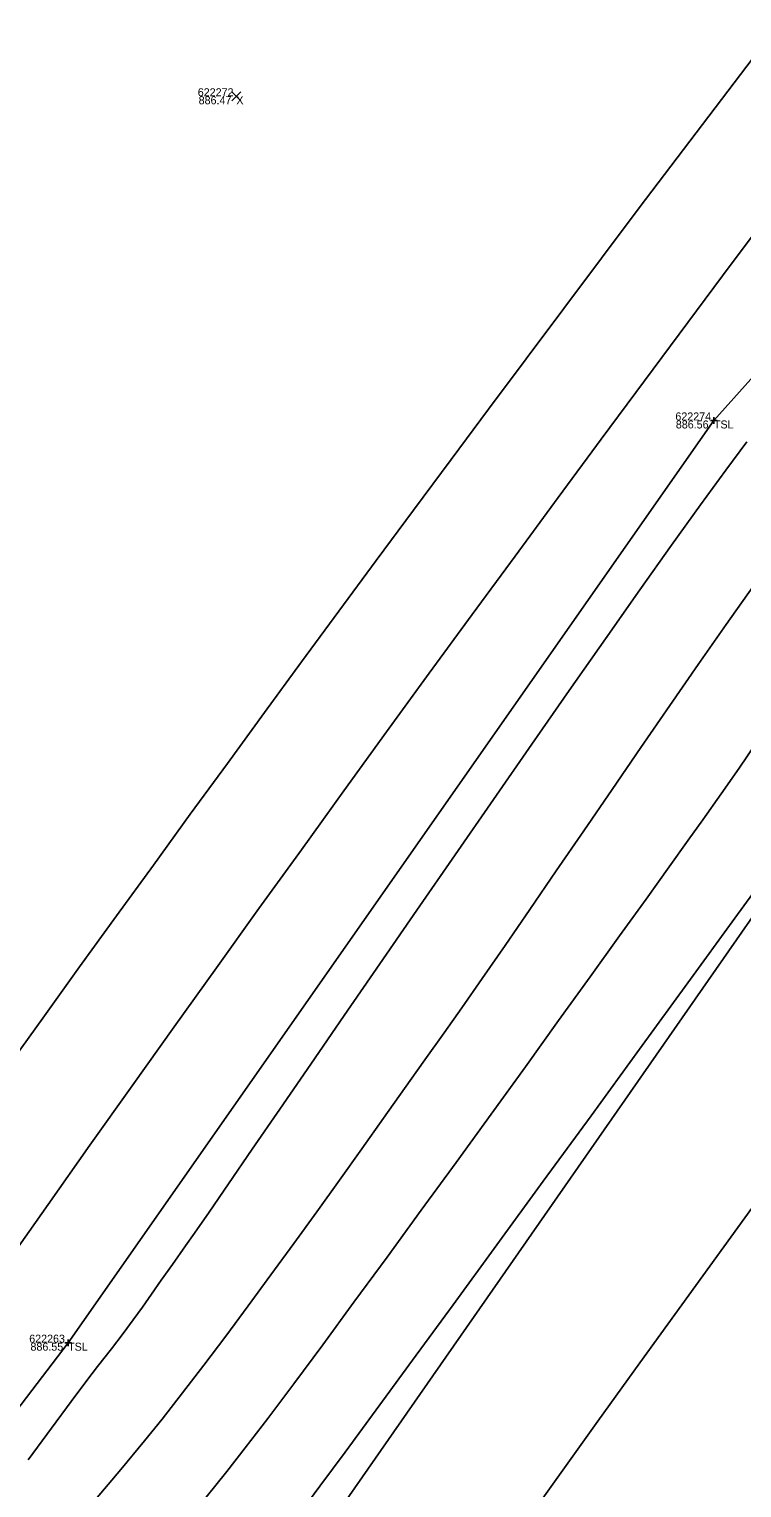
# Model space of a CAD drawing. Extents: x 1957117 to 1971063, y 701601 to 715861.
# Drawn here: x 1964564.1 to 1964595.3, y 708331 to 708394.8 of the extents above; entities that cross this region are included whole.
import ezdxf

# ---------------------------------------------------------------- set-up
doc = ezdxf.new("R2010")
doc.units = 0
for name, color, linetype in [('AP_X_Lights', 7, 'Continuous'), ('DT_X_Break_Line', 7, 'Continuous'), ('DT_X_Contour_Major', 7, 'Continuous'), ('DT_X_Contour_Minor', 7, 'Continuous'), ('GE_X_CL_20', 7, 'Continuous'), ('PV_P_Drive', 7, 'Continuous'), ('PV_P_Shoulder', 7, 'Continuous'), ('RS_Raster1', 7, 'Continuous'), ('RW_X_Esmt_RR', 7, 'Continuous'), ('SC_Scratch1', 7, 'Continuous'), ('SC_Shading5', 7, 'Continuous')]:
    doc.layers.add(name, color=color, linetype=linetype)

msp = doc.modelspace()

# ---------------------------------------------------------------- linework, layer by layer
at = {"layer": 'AP_X_Lights'}
for p, q in [((1964572.967, 708391.626), (1964573.355, 708392.016)), ((1964572.967, 708392.016), (1964573.355, 708391.626))]:
    msp.add_line(p, q, dxfattribs=at)
at = {"layer": 'DT_X_Break_Line'}
for points in [[(1965027.084, 708795.395), (1964985.769, 708768.725), (1964951.036, 708742.62), (1964905.566, 708706.423), (1964871.901, 708678.374), (1964831.983, 708645.313), (1964782.922, 708598.307), (1964751.996, 708567.82), (1964719.389, 708526.502), (1964685.037, 708487.314), (1964653.423, 708447.943), (1964627.715, 708415.247), (1964594.051, 708377.643), (1964565.802, 708337.308), (1964534.904, 708296.781), (1964506.85, 708256.405), (1964478.704, 708214.875), (1964453.755, 708170.775)], [(1964459.419, 708166.066), (1964484.47, 708210.071), (1964517.163, 708248.532), (1964551.272, 708286.883), (1964576.637, 708328.512), (1964605.613, 708370.101), (1964635.976, 708409.606), (1964662.807, 708439.954), (1964694.29, 708479.765), (1964724.075, 708520.081), (1964753.89, 708554.285), (1964794.454, 708592.201), (1964843.924, 708634.62), (1964878.394, 708661.199), (1964893.281, 708673.503), (1964913.837, 708697.422), (1964957.262, 708730.313), (1964994.166, 708761.913), (1965030.611, 708787.347)]]:
    msp.add_lwpolyline(points, dxfattribs=at)
at = {"layer": 'DT_X_Contour_Major'}
msp.add_lwpolyline([(1964596.94, 708358.578), (1964594.971, 708355.873), (1964592.912, 708353.045), (1964590.801, 708350.148), (1964588.679, 708347.237), (1964586.586, 708344.366), (1964584.559, 708341.589), (1964582.639, 708338.962), (1964580.866, 708336.538), (1964579.278, 708334.372), (1964577.916, 708332.518), (1964576.818, 708331.032), (1964576.024, 708329.966)], dxfattribs=at)
msp.add_lwpolyline([(1964596.94, 708358.578), (1964594.971, 708355.873), (1964592.912, 708353.045), (1964590.801, 708350.148), (1964588.679, 708347.237), (1964586.586, 708344.366), (1964584.559, 708341.589), (1964582.639, 708338.962), (1964580.866, 708336.538), (1964579.278, 708334.372), (1964577.916, 708332.518), (1964576.818, 708331.032), (1964576.024, 708329.966)], dxfattribs=at)
at = {"layer": 'DT_X_Contour_Minor'}
for points in [[(1964564.056, 708332.183), (1964565.076, 708333.564), (1964565.937, 708334.733), (1964566.615, 708335.648), (1964567.086, 708336.265), (1964567.7, 708337.046), (1964568.211, 708337.715), (1964568.653, 708338.309), (1964569.056, 708338.868), (1964569.454, 708339.432), (1964569.879, 708340.038), (1964570.363, 708340.728), (1964570.938, 708341.539), (1964571.333, 708342.101), (1964571.968, 708343.018), (1964572.819, 708344.252), (1964573.86, 708345.766), (1964575.068, 708347.522), (1964576.416, 708349.484), (1964577.881, 708351.614), (1964579.438, 708353.875), (1964581.061, 708356.229), (1964582.726, 708358.64), (1964584.408, 708361.069), (1964586.081, 708363.479), (1964587.723, 708365.834), (1964589.306, 708368.096), (1964590.807, 708370.228), (1964592.201, 708372.191), (1964593.463, 708373.95), (1964594.568, 708375.467), (1964595.491, 708376.704)], [(1964564.056, 708332.183), (1964565.076, 708333.564), (1964565.937, 708334.733), (1964566.615, 708335.648), (1964567.086, 708336.265), (1964567.7, 708337.046), (1964568.211, 708337.715), (1964568.653, 708338.309), (1964569.056, 708338.868), (1964569.454, 708339.432), (1964569.879, 708340.038), (1964570.363, 708340.728), (1964570.938, 708341.539), (1964571.333, 708342.101), (1964571.968, 708343.018), (1964572.819, 708344.252), (1964573.86, 708345.766), (1964575.068, 708347.522), (1964576.416, 708349.484), (1964577.881, 708351.614), (1964579.438, 708353.875), (1964581.061, 708356.229), (1964582.726, 708358.64), (1964584.408, 708361.069), (1964586.081, 708363.479), (1964587.723, 708365.834), (1964589.306, 708368.096), (1964590.807, 708370.228), (1964592.201, 708372.191), (1964593.463, 708373.95), (1964594.568, 708375.467), (1964595.491, 708376.704)], [(1964595.75, 708370.372), (1964594.583, 708368.716), (1964593.367, 708366.975), (1964592.12, 708365.175), (1964590.858, 708363.344), (1964589.598, 708361.509), (1964588.357, 708359.698), (1964587.152, 708357.938), (1964586, 708356.256), (1964584.917, 708354.679), (1964583.92, 708353.236), (1964583.026, 708351.953), (1964582.251, 708350.858), (1964581.409, 708349.676), (1964580.522, 708348.428), (1964579.598, 708347.128), (1964578.644, 708345.788), (1964577.667, 708344.419), (1964576.675, 708343.035), (1964575.675, 708341.649), (1964574.674, 708340.272), (1964573.68, 708338.917), (1964572.7, 708337.596), (1964571.741, 708336.323), (1964570.81, 708335.11), (1964569.915, 708333.969), (1964569.141, 708333.013), (1964568.105, 708331.762), (1964566.839, 708330.254)], [(1964595.75, 708370.372), (1964594.583, 708368.716), (1964593.367, 708366.975), (1964592.12, 708365.175), (1964590.858, 708363.344), (1964589.598, 708361.509), (1964588.357, 708359.698), (1964587.152, 708357.938), (1964586, 708356.256), (1964584.917, 708354.679), (1964583.92, 708353.236), (1964583.026, 708351.953), (1964582.251, 708350.858), (1964581.409, 708349.676), (1964580.522, 708348.428), (1964579.598, 708347.128), (1964578.644, 708345.788), (1964577.667, 708344.419), (1964576.675, 708343.035), (1964575.675, 708341.649), (1964574.674, 708340.272), (1964573.68, 708338.917), (1964572.7, 708337.596), (1964571.741, 708336.323), (1964570.81, 708335.11), (1964569.915, 708333.969), (1964569.141, 708333.013), (1964568.105, 708331.762), (1964566.839, 708330.254)], [(1964595.912, 708363.555), (1964595.148, 708362.438), (1964594.367, 708361.313), (1964593.564, 708360.176), (1964592.928, 708359.287), (1964592.093, 708358.12), (1964591.083, 708356.712), (1964589.924, 708355.098), (1964588.641, 708353.314), (1964587.259, 708351.396), (1964585.804, 708349.38), (1964584.3, 708347.301), (1964582.773, 708345.195), (1964581.248, 708343.098), (1964579.751, 708341.046), (1964578.305, 708339.074), (1964576.937, 708337.218), (1964575.672, 708335.514), (1964574.535, 708333.998), (1964573.55, 708332.706), (1964572.744, 708331.672), (1964571.842, 708330.546)], [(1964595.912, 708363.555), (1964595.148, 708362.438), (1964594.367, 708361.313), (1964593.564, 708360.176), (1964592.928, 708359.287), (1964592.093, 708358.12), (1964591.083, 708356.712), (1964589.924, 708355.098), (1964588.641, 708353.314), (1964587.259, 708351.396), (1964585.804, 708349.38), (1964584.3, 708347.301), (1964582.773, 708345.195), (1964581.248, 708343.098), (1964579.751, 708341.046), (1964578.305, 708339.074), (1964576.937, 708337.218), (1964575.672, 708335.514), (1964574.535, 708333.998), (1964573.55, 708332.706), (1964572.744, 708331.672), (1964571.842, 708330.546)]]:
    msp.add_lwpolyline(points, dxfattribs=at)
at = {"layer": 'GE_X_CL_20'}
msp.add_arc((1966139.697, 707219.062), 1909.859, 120.84471, 144.852303, dxfattribs=at)
at = {"layer": 'PV_P_Drive'}
for p, q in [((1964593.905, 708377.643), (1964594.197, 708377.643)), ((1964594.051, 708377.789), (1964594.051, 708377.497)), ((1964594.051, 708377.643), (1964594.051, 708377.643)), ((1964565.802, 708337.454), (1964565.802, 708337.162)), ((1964565.656, 708337.308), (1964565.948, 708337.308)), ((1964565.802, 708337.308), (1964565.802, 708337.308))]:
    msp.add_line(p, q, dxfattribs=at)
at = {"layer": 'RW_X_Esmt_RR'}
for centre, radius, start, end in [((1966120.586, 707244.515), 1904.605, 120.74585, 145.147416), ((1966139.697, 707219.062), 1939.859, 124.097571, 144.852303)]:
    msp.add_arc(centre, radius, start, end, dxfattribs=at)
at = {"layer": 'SC_Shading5'}
for points in [[(1963589.678, 706586.994), (1963626.625, 706689.548), (1963651.76, 706746.832), (1963668.09, 706778.596), (1963682.768, 706805.402), (1963734.424, 706911.594), (1963826.849, 707116.717), (1963877.258, 707215.645), (1963964.981, 707354.472), (1964070.526, 707509.355), (1964132.574, 707601.994), (1964163.9, 707642.169), (1964191.2, 707685.167), (1964278.98, 707807.131), (1964326.11, 707874.364), (1964396.427, 707968.962), (1964508.519, 708133.679), (1964655.588, 708336.552), (1964745.319, 708429.172), (1964840.327, 708522.317), (1964988.178, 708660.245), (1965089.796, 708739.041), (1965251.743, 708835.216), (1965415.807, 708922.048), (1965866.2, 709149.38), (1966173.543, 709294.131), (1966283.627, 709338.196), (1966534.003, 709419.214), (1966689.084, 709471.266), (1967008.468, 709641.817), (1967166.677, 709750.124), (1967422.113, 709931.083), (1967818.707, 710198.831), (1968187.021, 710459.852), (1968360.589, 710592.493), (1968496.543, 710707.847), (1968606.427, 710809.378), (1968733.391, 710937.091), (1968807.28, 711025.4), (1968843.008, 711077.094), (1968863.233, 711106.099), (1968909.747, 711171.311), (1968974.133, 711279.559), (1969130.932, 711546.915), (1969247.433, 711744.686), (1969402.714, 712016.424), (1969505.287, 712191.789), (1969666.311, 712460.805), (1969771.586, 712639.896), (1969880.058, 712820.917), (1969964.994, 712955.706), (1969990.005, 713000.084), (1970030.065, 713068.479)], [(1963609.915, 706579.703), (1963646.615, 706681.572), (1963671.193, 706737.585), (1963687.092, 706768.511), (1963701.884, 706795.526), (1963753.906, 706902.469), (1963846.249, 707107.41), (1963895.973, 707204.994), (1963982.966, 707342.667), (1964088.35, 707497.312), (1964150.015, 707589.379), (1964181.502, 707629.761), (1964209.024, 707673.109), (1964296.517, 707794.674), (1964343.552, 707861.772), (1964413.958, 707956.489), (1964526.123, 708121.313), (1964672.104, 708322.686), (1964760.576, 708414.006), (1964855.195, 708506.77), (1965002.134, 708643.847), (1965101.925, 708721.226), (1965262.272, 708816.451), (1965425.685, 708902.939), (1965875.63, 709130.044), (1966182.13, 709274.398), (1966290.944, 709317.954), (1966540.737, 709398.785), (1966697.632, 709451.445), (1967019.644, 709623.399), (1967178.971, 709732.471), (1967434.35, 709913.39), (1967830.945, 710181.14), (1968199.774, 710442.525), (1968374.086, 710575.735), (1968510.806, 710691.739), (1968621.36, 710793.889), (1968749.296, 710922.58), (1968824.413, 711012.355), (1968860.678, 711064.827), (1968880.812, 711093.701), (1968927.778, 711159.547), (1968992.655, 711268.62), (1969149.476, 711536.015), (1969266.039, 711733.891), (1969421.336, 712005.657), (1969523.8, 712180.835), (1969684.812, 712449.831), (1969790.084, 712628.917), (1969898.385, 712809.653), (1969983.474, 712944.685), (1970008.657, 712989.367), (1970048.626, 713057.607)]]:
    msp.add_spline(points, degree=3, dxfattribs=at)

# ---------------------------------------------------------------- texts
at = {"layer": 'PV_P_Shoulder'}
for s, p in [('886.47', (1964571.513, 708391.471)), ('886.56', (1964592.384, 708377.293)), ('886.55', (1964564.157, 708336.958))]:
    msp.add_text(s, height=0.35, dxfattribs=at).set_placement(p)
at = {"layer": 'RS_Raster1'}
for s, p in [('622272', (1964571.474, 708391.821)), ('622274', (1964592.364, 708377.643)), ('622263', (1964564.102, 708337.308))]:
    msp.add_text(s, height=0.35, dxfattribs=at).set_placement(p)
at = {"layer": 'SC_Scratch1'}
for s, p in [('X', (1964573.161, 708391.471)), ('TSL', (1964594.051, 708377.293)), ('TSL', (1964565.802, 708336.958))]:
    msp.add_text(s, height=0.35, dxfattribs=at).set_placement(p)

doc.saveas('drawing.dxf')
